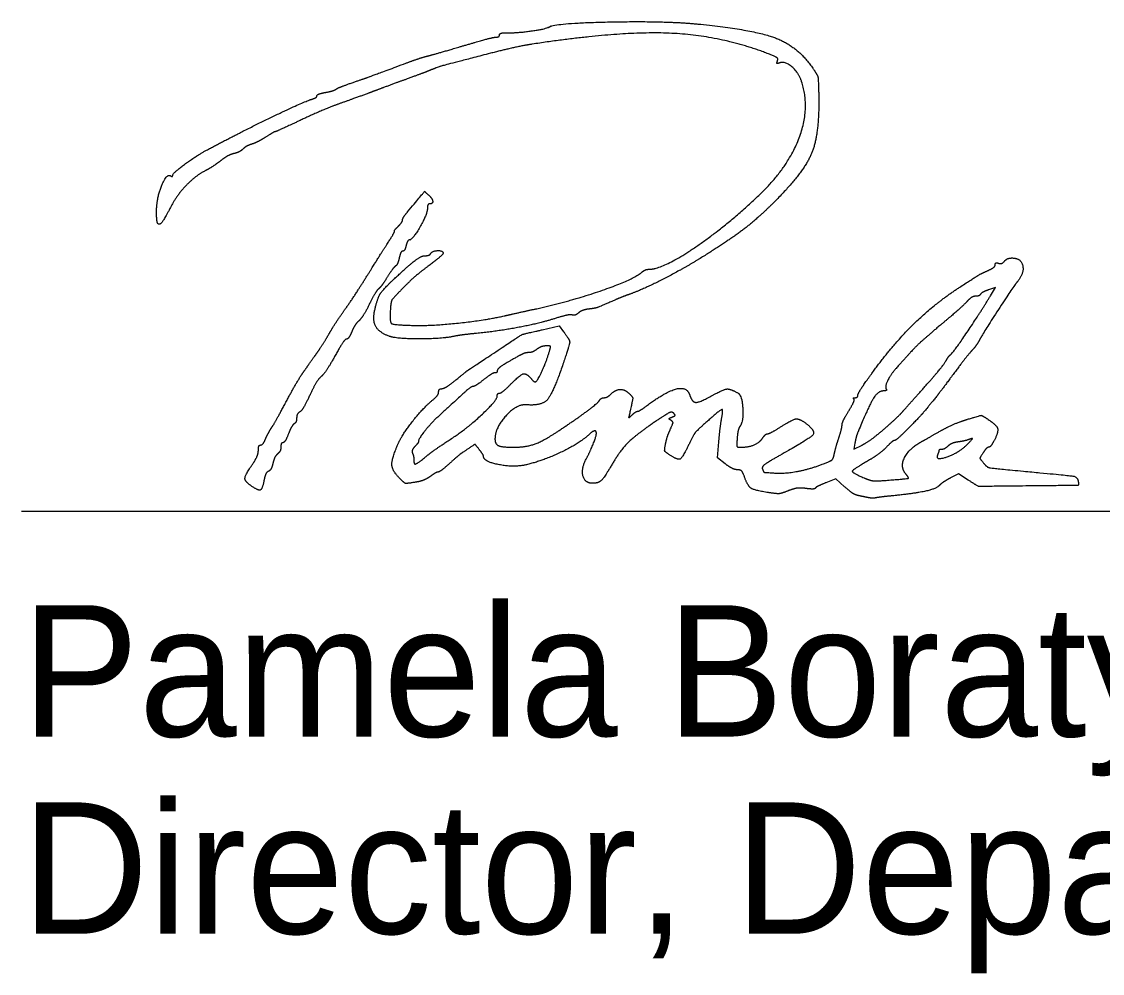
# Model space of a CAD drawing. Extents: x 0 to 34, y 0 to 22.
# Drawn here: x 24.528 to 25.679, y 7.05 to 8.064 of the extents above; entities that cross this region are included whole.
import ezdxf

# ---------------------------------------------------------------- set-up
doc = ezdxf.new("R2010")
doc.units = 0
doc.layers.add('SH_Data', color=7, linetype='Continuous')
doc.layers.add('SH_Text', color=7, linetype='Continuous')

msp = doc.modelspace()

# ---------------------------------------------------------------- linework, layer by layer
at = {"layer": 'SH_Data'}
msp.add_line((24.5279, 7.5426), (28.0279, 7.5426), dxfattribs=at)
for points in [[(25.5597, 7.7721), (25.5651, 7.781), (25.5577, 7.7785)], [(25.0824, 7.7359), (25.1004, 7.74), (25.1051, 7.7338)], [(25.2773, 7.5931), (25.269, 7.5995), (25.2704, 7.6165)], [(25.4153, 7.6151), (25.4143, 7.6086), (25.4229, 7.6131)], [(25.4043, 7.5688), (25.3951, 7.5771), (25.3845, 7.573)], [(25.5361, 7.5758), (25.5255, 7.5826), (25.5171, 7.5781)]]:
    msp.add_lwpolyline(points, dxfattribs=at)
for points in [[(25.0458, 8.0523), (25.0554, 8.052), (25.0864, 8.0564), (25.0898, 8.0585)], [(25.0898, 8.0585), (25.0966, 8.0627), (25.2136, 8.065), (25.248, 8.0616)], [(25.248, 8.0616), (25.3072, 8.0558), (25.3548, 8.0375), (25.3706, 8.0144)], [(25, 8.0389), (25.0161, 8.0437), (25.031, 8.0476), (25.033, 8.0476)], [(25.033, 8.0476), (25.0351, 8.0476), (25.0368, 8.0487), (25.0368, 8.0501)], [(25.0368, 8.0501), (25.0368, 8.0514), (25.0408, 8.0524), (25.0458, 8.0523)], [(25.3205, 8.0309), (25.2699, 8.0499), (25.1619, 8.0538), (25.0716, 8.0401)], [(24.9612, 8.0278), (24.9665, 8.0291), (24.9839, 8.0342), (25, 8.0389)], [(25.0716, 8.0401), (25.0623, 8.0387), (25.0424, 8.0343), (25.0272, 8.0304)], [(24.9372, 8.0199), (24.9451, 8.0229), (24.9559, 8.0264), (24.9612, 8.0278)], [(25.0272, 8.0304), (24.9762, 8.0172), (24.9719, 8.016), (24.9612, 8.0116)], [(25.3328, 8.0222), (25.3338, 8.0247), (25.3303, 8.0272), (25.3205, 8.0309)], [(24.8808, 7.9994), (24.8955, 8.0044), (24.9019, 8.0068), (24.9372, 8.0199)], [(24.9612, 8.0116), (24.9585, 8.0105), (24.9483, 8.0067), (24.9384, 8.0031)], [(25.3352, 8.0202), (25.3326, 8.0192), (25.3319, 8.0198), (25.3328, 8.0222)], [(25.3586, 8.0002), (25.3553, 8.01), (25.3409, 8.0223), (25.3352, 8.0202)], [(25.3706, 8.0144), (25.3755, 8.0072), (25.3764, 8.0028), (25.3768, 7.985)], [(24.8628, 7.9922), (24.8641, 7.9932), (24.8722, 7.9964), (24.8808, 7.9994)], [(24.9384, 8.0031), (24.9285, 7.9995), (24.9134, 7.9939), (24.9048, 7.9907)], [(25.3131, 7.8791), (25.344, 7.9085), (25.3679, 7.972), (25.3586, 8.0002)], [(24.8424, 7.9851), (24.8424, 7.9862), (24.8464, 7.9878), (24.8514, 7.9887)], [(24.8514, 7.9887), (24.8563, 7.9896), (24.8615, 7.9912), (24.8628, 7.9922)], [(24.9048, 7.9907), (24.8962, 7.9875), (24.88, 7.9815), (24.8688, 7.9776)], [(24.7248, 7.9272), (24.755, 7.9434), (24.8286, 7.9791), (24.837, 7.9815)], [(24.8688, 7.9776), (24.8576, 7.9736), (24.8372, 7.965), (24.8236, 7.9585)], [(24.837, 7.9815), (24.84, 7.9824), (24.8424, 7.984), (24.8424, 7.9851)], [(25.3768, 7.985), (25.3775, 7.9442), (25.3614, 7.9045), (25.332, 7.8746)], [(24.8236, 7.9585), (24.8099, 7.9521), (24.7983, 7.9468), (24.7977, 7.9468)], [(24.7977, 7.9468), (24.7971, 7.9468), (24.7927, 7.9442), (24.7877, 7.9411)], [(24.7729, 7.9336), (24.7697, 7.9326), (24.7655, 7.9303), (24.7637, 7.9285)], [(24.7877, 7.9411), (24.7828, 7.938), (24.7761, 7.9346), (24.7729, 7.9336)], [(24.6888, 7.9006), (24.6888, 7.9027), (24.7142, 7.9215), (24.7248, 7.9272)], [(24.754, 7.9236), (24.7505, 7.9228), (24.7438, 7.9191), (24.7392, 7.9155)], [(24.7637, 7.9285), (24.7619, 7.9267), (24.7576, 7.9245), (24.754, 7.9236)], [(24.7392, 7.9155), (24.7346, 7.912), (24.7274, 7.9073), (24.7233, 7.9052)], [(24.6716, 7.8627), (24.6717, 7.8759), (24.6823, 7.9025), (24.6865, 7.8999)], [(24.6865, 7.8999), (24.6877, 7.8991), (24.6888, 7.8994), (24.6888, 7.9006)], [(24.7233, 7.9052), (24.7129, 7.8999), (24.693, 7.879), (24.6868, 7.8669)], [(24.939, 7.8616), (24.9575, 7.8838), (24.9568, 7.8832), (24.9609, 7.8798)], [(24.9609, 7.8798), (24.9652, 7.8762), (24.9661, 7.87), (24.9624, 7.87)], [(25.1964, 7.8004), (25.2105, 7.8004), (25.2786, 7.8463), (25.3131, 7.8791)], [(25.332, 7.8746), (25.3134, 7.8557), (25.281, 7.8308), (25.2505, 7.812)], [(24.673, 7.849), (24.6722, 7.8498), (24.6716, 7.856), (24.6716, 7.8627)], [(24.6868, 7.8669), (24.6801, 7.854), (24.6748, 7.8471), (24.673, 7.849)], [(24.9336, 7.853), (24.9336, 7.8542), (24.936, 7.8581), (24.939, 7.8616)], [(24.96, 7.8649), (24.96, 7.8593), (24.9441, 7.8316), (24.9409, 7.8316)], [(24.9624, 7.87), (24.9611, 7.87), (24.96, 7.8677), (24.96, 7.8649)], [(24.9288, 7.846), (24.9314, 7.8486), (24.9336, 7.8518), (24.9336, 7.853)], [(24.916, 7.8255), (24.9216, 7.8341), (24.9256, 7.8412), (24.925, 7.8412)], [(24.925, 7.8412), (24.9245, 7.8412), (24.9261, 7.8433), (24.9288, 7.846)], [(24.9409, 7.8316), (24.9398, 7.8316), (24.9382, 7.8289), (24.9374, 7.8256)], [(24.894, 7.7905), (24.9006, 7.8011), (24.9105, 7.8169), (24.916, 7.8255)], [(24.9337, 7.8196), (24.9325, 7.8196), (24.9309, 7.8163), (24.93, 7.8124)], [(24.9374, 7.8256), (24.9366, 7.8223), (24.9349, 7.8196), (24.9337, 7.8196)], [(24.9576, 7.8148), (24.9601, 7.8148), (24.9628, 7.8159), (24.9636, 7.8172)], [(24.9768, 7.8175), (24.9768, 7.8164), (24.97, 7.8105), (24.9618, 7.8044)], [(24.9636, 7.8172), (24.9654, 7.8201), (24.9768, 7.8204), (24.9768, 7.8175)], [(24.9261, 7.8038), (24.9248, 7.803), (24.921, 7.7979), (24.9176, 7.7924)], [(24.9252, 7.7906), (24.9409, 7.8052), (24.9536, 7.8148), (24.9576, 7.8148)], [(24.93, 7.8124), (24.9291, 7.8085), (24.9274, 7.8046), (24.9261, 7.8038)], [(24.9618, 7.8044), (24.9535, 7.7983), (24.941, 7.7875), (24.934, 7.7803)], [(25.2505, 7.812), (25.2313, 7.8001), (25.1901, 7.7791), (25.176, 7.774)], [(25.557, 7.799), (25.5613, 7.8009), (25.5648, 7.8038), (25.5648, 7.8053)], [(25.5648, 7.8053), (25.5648, 7.8068), (25.5663, 7.8075), (25.5682, 7.8068)], [(25.5682, 7.8068), (25.5701, 7.8061), (25.5729, 7.807), (25.5745, 7.8089)], [(25.5745, 7.8089), (25.5761, 7.8108), (25.5798, 7.8124), (25.5827, 7.8124)], [(25.5827, 7.8124), (25.5921, 7.8124), (25.5959, 7.7963), (25.5885, 7.7874)], [(24.9176, 7.7924), (24.9142, 7.7869), (24.9101, 7.7813), (24.9084, 7.7799)], [(25.0764, 7.7584), (25.1133, 7.7666), (25.1796, 7.7895), (25.1882, 7.7971)], [(25.1882, 7.7971), (25.1903, 7.7989), (25.1939, 7.8004), (25.1964, 7.8004)], [(25.528, 7.782), (25.5469, 7.7942), (25.5488, 7.7953), (25.557, 7.799)], [(24.8722, 7.7576), (24.8776, 7.765), (24.8874, 7.7799), (24.894, 7.7905)], [(24.9038, 7.756), (24.9066, 7.769), (24.9127, 7.779), (24.9252, 7.7906)], [(25.4334, 7.6895), (25.4556, 7.7203), (25.5007, 7.7643), (25.528, 7.782)], [(25.5885, 7.7874), (25.5843, 7.7823), (25.5515, 7.7319), (25.5483, 7.7257)], [(24.9084, 7.7799), (24.9068, 7.7786), (24.9021, 7.771), (24.8981, 7.763)], [(24.934, 7.7803), (24.9233, 7.7694), (24.9211, 7.7657), (24.9206, 7.7574)], [(25.176, 7.774), (25.1714, 7.7724), (25.1643, 7.7696), (25.1603, 7.7678)], [(25.5169, 7.7092), (25.5197, 7.7111), (25.5479, 7.7526), (25.5597, 7.7721)], [(25.5437, 7.7716), (25.5415, 7.7716), (25.5375, 7.7691), (25.5349, 7.7662)], [(25.549, 7.7737), (25.5483, 7.7725), (25.5459, 7.7716), (25.5437, 7.7716)], [(25.5577, 7.7785), (25.5537, 7.7771), (25.5498, 7.7749), (25.549, 7.7737)], [(24.8981, 7.763), (24.8941, 7.755), (24.889, 7.747), (24.8868, 7.7452)], [(25.0428, 7.7509), (25.0507, 7.7527), (25.0658, 7.7561), (25.0764, 7.7584)], [(25.1318, 7.758), (25.1279, 7.7575), (25.123, 7.7557), (25.121, 7.7539)], [(25.1603, 7.7678), (25.1433, 7.7604), (25.1384, 7.7587), (25.1318, 7.758)], [(25.5349, 7.7662), (25.5322, 7.7632), (25.5197, 7.7521), (25.5072, 7.7416)], [(24.8555, 7.732), (24.8593, 7.7386), (24.8669, 7.7501), (24.8722, 7.7576)], [(24.9192, 7.7291), (24.9087, 7.733), (24.9016, 7.7455), (24.9038, 7.756)], [(24.9206, 7.7574), (24.9197, 7.744), (24.9238, 7.7411), (24.9444, 7.7406)], [(24.9444, 7.7406), (24.9636, 7.74), (25.0215, 7.7461), (25.0428, 7.7509)], [(25.0962, 7.748), (25.0797, 7.7427), (25.0346, 7.7342), (25.0108, 7.7319)], [(25.1142, 7.7517), (25.1125, 7.7523), (25.1044, 7.7506), (25.0962, 7.748)], [(25.121, 7.7539), (25.1189, 7.7521), (25.1158, 7.7511), (25.1142, 7.7517)], [(24.8868, 7.7452), (24.8847, 7.7434), (24.8814, 7.7384), (24.8796, 7.734)], [(25.0284, 7.7095), (25.06, 7.7305), (25.0614, 7.7312), (25.0824, 7.7359)], [(25.5072, 7.7416), (25.4876, 7.7251), (25.4759, 7.7137), (25.4592, 7.6948)], [(24.8425, 7.7113), (24.8458, 7.7161), (24.8517, 7.7254), (24.8555, 7.732)], [(24.8739, 7.726), (24.8726, 7.726), (24.8672, 7.7181), (24.8618, 7.7084)], [(24.8796, 7.734), (24.8777, 7.7296), (24.8752, 7.726), (24.8739, 7.726)], [(24.9904, 7.7293), (24.9767, 7.7262), (24.9272, 7.7261), (24.9192, 7.7291)], [(25.0108, 7.7319), (25.0025, 7.7311), (24.9933, 7.7299), (24.9904, 7.7293)], [(25.1051, 7.7338), (25.1117, 7.7251), (25.1115, 7.7202), (25.1038, 7.6976)], [(25.5483, 7.7257), (25.5466, 7.7223), (25.5427, 7.7168), (25.5397, 7.7136)], [(25.0678, 7.7116), (25.0656, 7.7116), (25.0612, 7.7102), (25.0581, 7.7084)], [(25.0765, 7.7151), (25.074, 7.7132), (25.07, 7.7116), (25.0678, 7.7116)], [(25.075, 7.6804), (25.0768, 7.6804), (25.0866, 7.7015), (25.0897, 7.7122)], [(25.0864, 7.7187), (25.0835, 7.7187), (25.0791, 7.717), (25.0765, 7.7151)], [(25.0897, 7.7122), (25.0914, 7.718), (25.091, 7.7188), (25.0864, 7.7187)], [(25.5397, 7.7136), (25.5367, 7.7103), (25.5278, 7.699), (25.5199, 7.6884)], [(24.8289, 7.6921), (24.833, 7.6979), (24.8391, 7.7066), (24.8425, 7.7113)], [(24.8618, 7.7084), (24.8565, 7.6988), (24.8498, 7.6888), (24.847, 7.6862)], [(24.9892, 7.6816), (25.0029, 7.6927), (25.0009, 7.6913), (25.0284, 7.7095)], [(25.0581, 7.7084), (25.0436, 7.7005), (25.0344, 7.6941), (25.0344, 7.6921)], [(25.4817, 7.6662), (25.497, 7.6833), (25.5106, 7.6997), (25.513, 7.704)], [(25.513, 7.704), (25.5142, 7.7062), (25.5159, 7.7085), (25.5169, 7.7092)], [(24.81, 7.66), (24.8163, 7.6719), (24.8248, 7.6863), (24.8289, 7.6921)], [(25.0317, 7.69), (25.0303, 7.69), (25.025, 7.6867), (25.02, 7.6828)], [(25.0344, 7.6921), (25.0344, 7.6909), (25.0332, 7.69), (25.0317, 7.69)], [(25.0488, 7.678), (25.0589, 7.6881), (25.0654, 7.6899), (25.0704, 7.684)], [(25.1038, 7.6976), (25.0935, 7.6677), (25.0815, 7.6547), (25.0656, 7.656)], [(25.4184, 7.6661), (25.4184, 7.6676), (25.4251, 7.6781), (25.4334, 7.6895)], [(25.4592, 7.6948), (25.4533, 7.6882), (25.4471, 7.6753), (25.4485, 7.673)], [(24.847, 7.6862), (24.8441, 7.6837), (24.8386, 7.6746), (24.8347, 7.666)], [(24.9754, 7.6732), (24.9772, 7.6732), (24.9834, 7.677), (24.9892, 7.6816)], [(25.02, 7.6828), (25.015, 7.6788), (25.01, 7.6756), (25.0088, 7.6756)], [(25.0368, 7.6684), (25.0381, 7.6684), (25.0435, 7.6727), (25.0488, 7.678)], [(25.0704, 7.684), (25.072, 7.682), (25.0741, 7.6804), (25.075, 7.6804)], [(25.5199, 7.6884), (25.512, 7.6777), (25.5043, 7.6675), (25.5029, 7.6657)], [(24.8347, 7.666), (24.8307, 7.6574), (24.826, 7.6495), (24.8242, 7.6485)], [(24.9666, 7.6619), (24.9695, 7.6644), (24.972, 7.6679), (24.972, 7.6697)], [(24.972, 7.6697), (24.972, 7.6716), (24.9735, 7.6732), (24.9754, 7.6732)], [(25.0088, 7.6756), (25.0069, 7.6756), (24.9985, 7.6683), (24.9732, 7.6451)], [(25.0344, 7.6652), (25.0344, 7.667), (25.0355, 7.6684), (25.0368, 7.6684)], [(25.1483, 7.6636), (25.1501, 7.6636), (25.1534, 7.6653), (25.1555, 7.6675)], [(25.1555, 7.6675), (25.1605, 7.6724), (25.1705, 7.6725), (25.1754, 7.6676)], [(25.1754, 7.6676), (25.1786, 7.6644), (25.1788, 7.6619), (25.1767, 7.6528)], [(25.1935, 7.6549), (25.2138, 7.6701), (25.2365, 7.6757), (25.2395, 7.6662)], [(25.2395, 7.6662), (25.2419, 7.6587), (25.25, 7.6585), (25.2633, 7.6659)], [(25.2633, 7.6659), (25.2752, 7.6725), (25.2825, 7.6732), (25.2907, 7.6686)], [(25.2907, 7.6686), (25.2951, 7.6662), (25.2967, 7.6381), (25.2928, 7.633)], [(25.4156, 7.6636), (25.4171, 7.6636), (25.4184, 7.6647), (25.4184, 7.6661)], [(25.4462, 7.6708), (25.4399, 7.6708), (25.4304, 7.6556), (25.4183, 7.6264)], [(25.4485, 7.673), (25.4493, 7.6718), (25.4482, 7.6708), (25.4462, 7.6708)], [(25.4661, 7.6487), (25.4692, 7.6523), (25.4762, 7.6601), (25.4817, 7.6662)], [(25.5029, 7.6657), (25.4896, 7.6493), (25.485, 7.6441), (25.4732, 7.6319)], [(24.7946, 7.6324), (24.7968, 7.6357), (24.8037, 7.6481), (24.81, 7.66)], [(24.9285, 7.6137), (24.933, 7.6242), (24.9562, 7.6536), (24.9666, 7.6619)], [(24.9883, 7.6218), (25.0039, 7.6322), (25.0344, 7.661), (25.0344, 7.6652)], [(25.0656, 7.656), (25.0552, 7.6569), (25.032, 7.6315), (25.032, 7.6193)], [(25.1004, 7.6287), (25.119, 7.6411), (25.1414, 7.6577), (25.1431, 7.6605)], [(25.1431, 7.6605), (25.1442, 7.6622), (25.1465, 7.6636), (25.1483, 7.6636)], [(25.1841, 7.6492), (25.1851, 7.6492), (25.1893, 7.6518), (25.1935, 7.6549)], [(25.4086, 7.6493), (25.4125, 7.6556), (25.415, 7.6614), (25.4142, 7.6621)], [(25.4142, 7.6621), (25.4134, 7.6629), (25.414, 7.6636), (25.4156, 7.6636)], [(24.8242, 7.6485), (24.8223, 7.6474), (24.8208, 7.6445), (24.8208, 7.642)], [(24.9732, 7.6451), (24.9641, 7.6367), (24.9504, 7.6196), (24.9504, 7.6166)], [(25.1767, 7.6528), (25.1744, 7.6425), (25.1745, 7.642), (25.1783, 7.6455)], [(25.1783, 7.6455), (25.1805, 7.6475), (25.1832, 7.6492), (25.1841, 7.6492)], [(25.2222, 7.6471), (25.2204, 7.6489), (25.2145, 7.6461), (25.202, 7.6376)], [(25.2194, 7.6395), (25.2172, 7.6408), (25.2175, 7.6417), (25.2206, 7.6429)], [(25.2206, 7.6429), (25.2236, 7.6441), (25.224, 7.6453), (25.2222, 7.6471)], [(25.2633, 7.643), (25.2474, 7.629), (25.2437, 7.6246), (25.2382, 7.6132)], [(25.2734, 7.6414), (25.2752, 7.6508), (25.2726, 7.6512), (25.2633, 7.643)], [(25.4016, 7.6345), (25.4016, 7.6363), (25.4047, 7.643), (25.4086, 7.6493)], [(25.446, 7.6299), (25.4539, 7.6367), (25.4629, 7.6452), (25.4661, 7.6487)], [(25.5353, 7.6406), (25.5493, 7.6448), (25.5505, 7.6448), (25.5564, 7.641)], [(24.7877, 7.6198), (24.7893, 7.6234), (24.7924, 7.6291), (24.7946, 7.6324)], [(24.8183, 7.6359), (24.8169, 7.6351), (24.8141, 7.6301), (24.812, 7.625)], [(24.8208, 7.642), (24.8208, 7.6395), (24.8197, 7.6368), (24.8183, 7.6359)], [(25.202, 7.6376), (25.1823, 7.6242), (25.1651, 7.6072), (25.1568, 7.5928)], [(25.2187, 7.6296), (25.2215, 7.6359), (25.2217, 7.638), (25.2194, 7.6395)], [(25.2704, 7.6165), (25.2712, 7.6259), (25.2726, 7.6371), (25.2734, 7.6414)], [(25.2928, 7.633), (25.2916, 7.6313), (25.2903, 7.6256), (25.2899, 7.6204)], [(25.3224, 7.6252), (25.3236, 7.6252), (25.3297, 7.6284), (25.336, 7.6324)], [(25.3642, 7.6354), (25.3739, 7.6277), (25.367, 7.6198), (25.3354, 7.6021)], [(25.336, 7.6324), (25.3489, 7.6406), (25.3565, 7.6414), (25.3642, 7.6354)], [(25.3981, 7.6204), (25.4, 7.6263), (25.4016, 7.6327), (25.4016, 7.6345)], [(25.4732, 7.6319), (25.4657, 7.6243), (25.4586, 7.618), (25.4576, 7.618)], [(25.506, 7.6279), (25.5139, 7.6324), (25.5271, 7.6381), (25.5353, 7.6406)], [(25.5564, 7.641), (25.566, 7.6347), (25.5684, 7.6273), (25.5638, 7.6183)], [(24.7824, 7.6132), (24.7838, 7.6132), (24.7862, 7.6161), (24.7877, 7.6198)], [(24.812, 7.625), (24.81, 7.6198), (24.8073, 7.6156), (24.8061, 7.6156)], [(24.9568, 7.5995), (24.9643, 7.6056), (24.9696, 7.6093), (24.9883, 7.6218)], [(25.0519, 7.6108), (25.065, 7.6108), (25.0841, 7.6178), (25.1004, 7.6287)], [(25.1324, 7.6245), (25.1228, 7.6154), (25.084, 7.5966), (25.0656, 7.5922)], [(25.1294, 7.5988), (25.1335, 7.6065), (25.14, 7.6227), (25.14, 7.6255)], [(25.14, 7.6255), (25.14, 7.6285), (25.136, 7.628), (25.1324, 7.6245)], [(25.2136, 7.614), (25.2144, 7.6182), (25.2166, 7.6252), (25.2187, 7.6296)], [(25.2899, 7.6204), (25.2894, 7.6128), (25.2901, 7.6108), (25.2932, 7.6108)], [(25.2932, 7.6108), (25.3016, 7.6108), (25.3136, 7.6156), (25.3168, 7.6203)], [(25.3168, 7.6203), (25.3187, 7.623), (25.3212, 7.6252), (25.3224, 7.6252)], [(25.3933, 7.6033), (25.394, 7.6068), (25.3961, 7.6144), (25.3981, 7.6204)], [(25.4183, 7.6264), (25.4172, 7.6237), (25.4159, 7.6187), (25.4153, 7.6151)], [(25.4229, 7.6131), (25.4277, 7.6155), (25.4381, 7.6231), (25.446, 7.6299)], [(25.4864, 7.6169), (25.4893, 7.6184), (25.4981, 7.6234), (25.506, 7.6279)], [(25.5348, 7.6137), (25.5403, 7.6193), (25.5408, 7.6206), (25.5372, 7.6192)], [(24.78, 7.6075), (24.78, 7.6106), (24.7811, 7.6132), (24.7824, 7.6132)], [(24.804, 7.6111), (24.804, 7.6086), (24.8024, 7.6053), (24.8005, 7.6037)], [(24.8061, 7.6156), (24.8049, 7.6156), (24.804, 7.6135), (24.804, 7.6111)], [(24.9302, 7.578), (24.9225, 7.5856), (24.9219, 7.5984), (24.9285, 7.6137)], [(24.9466, 7.6115), (24.9446, 7.6094), (24.9435, 7.6062), (24.9442, 7.6043)], [(24.9504, 7.6166), (24.9504, 7.6159), (24.9487, 7.6136), (24.9466, 7.6115)], [(25.0041, 7.6096), (24.9959, 7.6042), (24.9933, 7.6022), (24.9821, 7.5922)], [(25.0154, 7.6082), (25.0109, 7.614), (25.0108, 7.614), (25.0041, 7.6096)], [(25.0199, 7.6008), (25.0199, 7.6017), (25.0179, 7.605), (25.0154, 7.6082)], [(25.032, 7.6193), (25.032, 7.6141), (25.0398, 7.6108), (25.0519, 7.6108)], [(25.2182, 7.6025), (25.2132, 7.6057), (25.2124, 7.6077), (25.2136, 7.614)], [(25.2382, 7.6132), (25.2315, 7.5995), (25.2267, 7.5969), (25.2182, 7.6025)], [(25.449, 7.611), (25.4454, 7.6072), (25.4373, 7.6011), (25.431, 7.5974)], [(25.4576, 7.618), (25.4565, 7.618), (25.4526, 7.6148), (25.449, 7.611)], [(25.4694, 7.5825), (25.4633, 7.5899), (25.4731, 7.6097), (25.4864, 7.6169)], [(25.5033, 7.6026), (25.5008, 7.5961), (25.5263, 7.6051), (25.5348, 7.6137)], [(25.5076, 7.6084), (25.506, 7.6084), (25.5048, 7.6079), (25.5048, 7.6074)], [(25.5144, 7.612), (25.5122, 7.61), (25.5091, 7.6084), (25.5076, 7.6084)], [(25.5254, 7.6165), (25.5215, 7.616), (25.5166, 7.614), (25.5144, 7.612)], [(25.5372, 7.6192), (25.5345, 7.6182), (25.5292, 7.617), (25.5254, 7.6165)], [(25.5578, 7.6108), (25.5567, 7.6108), (25.554, 7.6082), (25.5519, 7.605)], [(25.5638, 7.6183), (25.5616, 7.6142), (25.5589, 7.6108), (25.5578, 7.6108)], [(24.7742, 7.5933), (24.7774, 7.598), (24.78, 7.6044), (24.78, 7.6075)], [(24.8005, 7.6037), (24.7986, 7.6021), (24.7964, 7.5976), (24.7955, 7.5936)], [(24.9442, 7.6043), (24.945, 7.6024), (24.9456, 7.5993), (24.9456, 7.5974)], [(24.9456, 7.5974), (24.9456, 7.5925), (24.949, 7.5932), (24.9568, 7.5995)], [(25.0656, 7.5922), (25.0527, 7.5891), (25.0201, 7.5953), (25.0199, 7.6008)], [(25.1361, 7.5724), (25.1277, 7.5724), (25.1237, 7.5882), (25.1294, 7.5988)], [(25.3354, 7.6021), (25.3222, 7.5947), (25.316, 7.5898), (25.3168, 7.5877)], [(25.3806, 7.5927), (25.3894, 7.596), (25.3923, 7.5985), (25.3933, 7.6033)], [(25.431, 7.5974), (25.4131, 7.587), (25.412, 7.5837), (25.425, 7.5782)], [(25.5048, 7.6074), (25.5048, 7.6068), (25.5041, 7.6047), (25.5033, 7.6026)], [(25.5519, 7.605), (25.5484, 7.5996), (25.5484, 7.5987), (25.5523, 7.594)], [(24.7725, 7.5696), (24.7655, 7.5744), (24.7659, 7.5812), (24.7742, 7.5933)], [(24.7908, 7.5852), (24.7891, 7.5846), (24.787, 7.5804), (24.7862, 7.576)], [(24.7955, 7.5936), (24.7946, 7.5897), (24.7925, 7.5859), (24.7908, 7.5852)], [(24.9821, 7.5922), (24.9773, 7.5879), (24.9725, 7.5844), (24.9714, 7.5844)], [(25.1568, 7.5928), (25.1486, 7.5787), (25.1422, 7.5724), (25.1361, 7.5724)], [(25.2903, 7.5868), (25.2877, 7.5868), (25.2819, 7.5896), (25.2773, 7.5931)], [(25.2978, 7.579), (25.296, 7.5842), (25.2934, 7.5868), (25.2903, 7.5868)], [(25.3168, 7.5877), (25.3181, 7.5843), (25.3188, 7.584), (25.3308, 7.5833)], [(25.3308, 7.5833), (25.3413, 7.5827), (25.3674, 7.5876), (25.3806, 7.5927)], [(25.5523, 7.594), (25.5559, 7.5895), (25.5609, 7.5885), (25.5948, 7.5853)], [(25.5948, 7.5853), (25.6439, 7.5808), (25.6521, 7.5793), (25.6531, 7.5745)], [(24.7862, 7.576), (24.7843, 7.5663), (24.7801, 7.5643), (24.7725, 7.5696)], [(24.9464, 7.5734), (24.9377, 7.572), (24.9355, 7.5726), (24.9302, 7.578)], [(24.9629, 7.5796), (24.9593, 7.577), (24.9519, 7.5742), (24.9464, 7.5734)], [(24.9714, 7.5844), (24.9703, 7.5844), (24.9665, 7.5822), (24.9629, 7.5796)], [(25.3232, 7.5625), (25.3082, 7.5649), (25.3013, 7.5693), (25.2978, 7.579)], [(25.425, 7.5782), (25.4318, 7.5753), (25.4383, 7.5747), (25.4518, 7.5758)], [(25.4518, 7.5758), (25.4713, 7.5773), (25.4731, 7.578), (25.4694, 7.5825)], [(25.5171, 7.5781), (25.5125, 7.5756), (25.5072, 7.5721), (25.5054, 7.5702)], [(25.5828, 7.5694), (25.5471, 7.569), (25.5467, 7.569), (25.5361, 7.5758)], [(25.6531, 7.5745), (25.6539, 7.5702), (25.6519, 7.5701), (25.5828, 7.5694)], [(25.3443, 7.5644), (25.3373, 7.5616), (25.3318, 7.5611), (25.3232, 7.5625)], [(25.3632, 7.5669), (25.3574, 7.5677), (25.3501, 7.5667), (25.3443, 7.5644)], [(25.3733, 7.5673), (25.3729, 7.5664), (25.3683, 7.5662), (25.3632, 7.5669)], [(25.3845, 7.573), (25.3787, 7.5707), (25.3737, 7.5682), (25.3733, 7.5673)], [(25.4189, 7.5593), (25.4159, 7.56), (25.4093, 7.5642), (25.4043, 7.5688)], [(25.5054, 7.5702), (25.5017, 7.5665), (25.4802, 7.5617), (25.4568, 7.5592)], [(25.4292, 7.5572), (25.4265, 7.5577), (25.4219, 7.5587), (25.4189, 7.5593)], [(25.4376, 7.5569), (25.4356, 7.5565), (25.4318, 7.5566), (25.4292, 7.5572)], [(25.4568, 7.5592), (25.4482, 7.5584), (25.4396, 7.5573), (25.4376, 7.5569)]]:
    msp.add_open_spline(points, degree=2, dxfattribs=at)

# ---------------------------------------------------------------- texts
at = {"layer": 'SH_Text'}
for s, p in [('Pamela Boratyn', (24.5279, 7.3026)), ('Director, Department of Transportation', (24.5279, 7.0926))]:
    msp.add_text(s, height=0.14, dxfattribs=at).set_placement(p)

doc.saveas('drawing.dxf')
